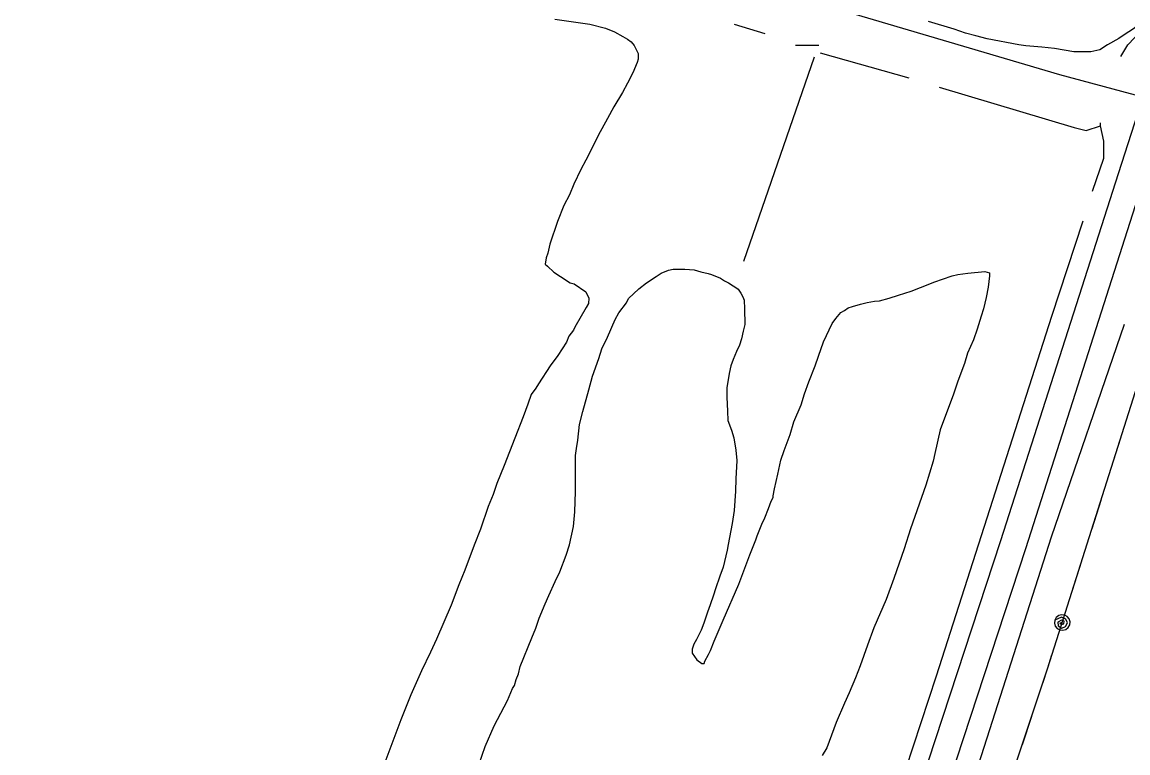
# Model space of a CAD drawing. Extents: x 3355677 to 3393573, y 612928 to 638357.
# Drawn here: x 3368842 to 3370109, y 632825 to 633662 of the extents above; entities that cross this region are included whole.
import ezdxf

# ---------------------------------------------------------------- set-up
doc = ezdxf.new("R2010")
doc.units = 0
for name, color, linetype in [('V-ROAD-CNTR', 7, 'Continuous'), ('V-SITE-VEGE', 7, 'Continuous'), ('V-TOPO-SHOR', 7, 'Continuous'), ('V-UTIL-LINE', 7, 'Continuous')]:
    doc.layers.add(name, color=color, linetype=linetype)

msp = doc.modelspace()

# ---------------------------------------------------------------- linework, layer by layer
at = {"layer": 'V-ROAD-CNTR'}
for points in [[(3372689.3, 632825.7), (3372172.1, 632979.2), (3371663, 633127.9), (3371281.4, 633235.3), (3370843.5, 633369), (3370214.4, 633552.7), (3370031.1, 633601.7), (3369354.2, 633802.1), (3368798.3, 633962.4), (3368183.6, 634143), (3367760.5, 634265.5), (3367404.6, 634371.9), (3366885, 634523.8), (3366404.2, 634666.2), (3365988.3, 634788.7)], [(3370176.3, 633731.8), (3370097.8, 633488.5), (3369963.1, 633067.7), (3369788.9, 632536.9), (3369615.9, 632012.9), (3369499.9, 631645.2), (3369354.9, 631184.8), (3369190.9, 630657.6), (3368973.3, 629965.4), (3368863.4, 629638.7), (3368793.4, 629424.5), (3368626.8, 628928.9), (3368504.4, 628552.8), (3368323.4, 627991.2), (3368123, 627405.4), (3367929.7, 626820.3), (3367830.1, 626523.3), (3367691.3, 626088.7), (3367456.3, 625379.9), (3367356.4, 625077), (3367348, 625010)], [(3370204.9, 633722.6), (3370126.3, 633479.3), (3369991.6, 633058.5), (3369817.4, 632527.5), (3369644.5, 632003.7), (3369583.5, 631810.3)]]:
    msp.add_lwpolyline(points, dxfattribs=at)
at = {"layer": 'V-SITE-VEGE'}
for points in [[(3369452.3, 633665.8), (3369492.4, 633660.1), (3369510.3, 633655.4), (3369520.9, 633651.2), (3369530.4, 633646), (3369535.7, 633642.8), (3369539.9, 633639.7), (3369543.1, 633635.5), (3369547.8, 633626.5), (3369547.8, 633619.7), (3369546.8, 633616), (3369541.6, 633604.3), (3369535.8, 633592.2), (3369530, 633581.6), (3369520, 633565.2), (3369512.7, 633552), (3369502.2, 633532.5), (3369496.4, 633520.4), (3369488, 633504), (3369482.2, 633493.4), (3369474.3, 633476.5), (3369469.1, 633464.4), (3369462.8, 633452.2), (3369455.4, 633433.8), (3369446.5, 633407.9), (3369446, 633404.2), (3369444.4, 633397.3), (3369442.4, 633392), (3369441.3, 633384.7), (3369444, 633382.6), (3369451.4, 633375.7), (3369458.8, 633370.5), (3369469.8, 633363.6), (3369474.6, 633362.1), (3369487.8, 633353.1), (3369491.5, 633345.7), (3369491, 633339.9), (3369488.4, 633335.2), (3369475.2, 633312.5), (3369473.7, 633309.3), (3369468.4, 633302.4), (3369465.8, 633295.6), (3369455.8, 633280.2), (3369446.9, 633268.1), (3369433.7, 633247.5), (3369430.6, 633242.7), (3369425.3, 633235.3), (3369421.6, 633224.3), (3369415.9, 633210), (3369406.4, 633185.2), (3369394.4, 633154), (3369386, 633133.4), (3369381.8, 633120.8), (3369376, 633107), (3369367.1, 633081.2), (3369359.8, 633062.7), (3369349.3, 633034.2), (3369342.5, 633017.3), (3369333.6, 632994.1), (3369316.8, 632955), (3369309.9, 632940.2), (3369299.4, 632918.5), (3369287.4, 632891.1), (3369275.8, 632862.6), (3369251.7, 632798.2)], [(3370126.5, 633666.9), (3370122.5, 633660.4), (3370115.3, 633654.8), (3370104.9, 633647.6), (3370098.5, 633643.5), (3370085.7, 633636.3), (3370076.9, 633630.7), (3370066.5, 633628.2), (3370047.2, 633628.2), (3370024.8, 633632.1), (3370010.3, 633633.7), (3369991.9, 633635.3), (3369983.9, 633636.1), (3369947.8, 633643.2), (3369934.9, 633646.4), (3369922.9, 633649.5), (3369910.1, 633654.3), (3369880.4, 633663.1)], [(3369358.8, 632792.1), (3369372.4, 632831.7), (3369382.9, 632855.4), (3369398.2, 632884.5), (3369403.9, 632898.2), (3369406, 632901.9), (3369408.1, 632908.8), (3369410.8, 632915.1), (3369412.8, 632923.6), (3369426, 632956.3), (3369430.7, 632967.4), (3369434.3, 632979), (3369441.2, 632995.4), (3369445.4, 633004.9), (3369452.7, 633021.2), (3369458, 633032.3), (3369465.3, 633051.3), (3369469, 633062.9), (3369473.7, 633084.1), (3369475.2, 633100.9), (3369476.2, 633124.2), (3369476.1, 633165.3), (3369477.1, 633173.7), (3369478.7, 633183.2), (3369480.8, 633201.2), (3369484.4, 633216), (3369491.2, 633240.8), (3369495.4, 633256.6), (3369502.8, 633276.7), (3369506.4, 633287.8), (3369512.7, 633301), (3369521.6, 633321.5), (3369525.8, 633328.9), (3369534.3, 633340.6), (3369536.9, 633345.3), (3369548.5, 633356.4), (3369557.4, 633363.3), (3369568.5, 633370.7), (3369574.3, 633374.4), (3369582.7, 633378.1), (3369588, 633379.2), (3369601.2, 633379.2), (3369612.2, 633378.2), (3369619.6, 633376.1), (3369628.1, 633374), (3369631.8, 633373), (3369642.3, 633368.8), (3369646.6, 633365.6), (3369651.3, 633363.5), (3369656.6, 633359.8), (3369658.7, 633358.8), (3369662.4, 633356.2), (3369665.6, 633351.4), (3369667.7, 633347.2), (3369669.3, 633343.5), (3369669.8, 633333.5), (3369669.9, 633315.6), (3369668.3, 633308.2), (3369666.2, 633299.2), (3369664.1, 633291.8), (3369660.5, 633284.9), (3369656.8, 633275.4), (3369654.2, 633268.1), (3369652.1, 633259.6), (3369649.5, 633243.2), (3369649.5, 633232.2), (3369650.1, 633216.3), (3369650.6, 633205.8), (3369654.9, 633194.7), (3369657.5, 633185.8), (3369659.7, 633171.5), (3369660.8, 633159.9), (3369659.7, 633138.8), (3369659.3, 633124.6), (3369657.7, 633102.4), (3369655.6, 633087.7), (3369651, 633063.4), (3369649.9, 633057), (3369645.2, 633037.5), (3369641.5, 633027), (3369636.3, 633012.7), (3369634.2, 633005.3), (3369630.5, 632994.2), (3369627.4, 632985.8), (3369623.2, 632973.1), (3369620.1, 632965.2)], [(3369700.4, 633113.1), (3369702.5, 633117.3), (3369702.5, 633119.4), (3369704.1, 633127.3), (3369707.7, 633144.2), (3369711.4, 633160.1), (3369715.1, 633171.1), (3369721.9, 633189.6), (3369726.1, 633203.9), (3369734.5, 633223.4), (3369738.6, 633236.1), (3369743.4, 633249.8), (3369750.7, 633268.3), (3369754.4, 633279.4), (3369760.1, 633295.7), (3369770.1, 633316.9), (3369774.3, 633322.7), (3369780.1, 633329.5), (3369784.3, 633331.7), (3369788.5, 633334.8), (3369793.3, 633336.4), (3369802.8, 633339.1), (3369810.1, 633340.7), (3369818.6, 633342.3), (3369824.4, 633342.8), (3369835.4, 633346), (3369846, 633349.2), (3369860.7, 633354), (3369871.3, 633358.2), (3369887.6, 633364.6), (3369896.6, 633367.8), (3369907.7, 633371.5), (3369914, 633373.1), (3369925.6, 633374.7), (3369945.1, 633376.3), (3369950.4, 633374.8), (3369950.4, 633371.6), (3369948.8, 633358.4), (3369946.7, 633346.8), (3369943.6, 633333.6), (3369941, 633325.2), (3369936.3, 633310.4), (3369932.1, 633298.2), (3369925.3, 633282.9), (3369921.6, 633270.8), (3369914.3, 633250.7), (3369909, 633235.9), (3369893.8, 633194.8), (3369887.6, 633167.8), (3369886, 633158.9), (3369877.6, 633131.4), (3369859.8, 633081.3), (3369852.5, 633058.6), (3369840.9, 633024.3), (3369832, 633000.5), (3369817.9, 632967.8), (3369810.5, 632948.2), (3369802.1, 632924.5), (3369796.9, 632910.7), (3369789.6, 632893.3), (3369784.3, 632881.7), (3369774.9, 632859.5), (3369763.9, 632830.5), (3369758.6, 632821.5)], [(3369620.1, 632965.2), (3369614.8, 632954.6), (3369611.7, 632949.3), (3369609.6, 632943.5), (3369609.6, 632938.8), (3369614.9, 632931.4), (3369620.7, 632927.2), (3369623.3, 632927.2), (3369624.4, 632929.9), (3369628.6, 632937.2), (3369630.7, 632942), (3369634.9, 632952.6), (3369638.5, 632960.5), (3369645.4, 632976.8), (3369663.2, 633018), (3369675.8, 633051.8), (3369682.6, 633068.7), (3369684.2, 633073.5), (3369689.4, 633086.7), (3369693.1, 633094.1), (3369697.3, 633104.6), (3369700.4, 633113.1)]]:
    msp.add_lwpolyline(points, dxfattribs=at)
at = {"layer": 'V-TOPO-SHOR'}
for p, q in [((3369657.9, 633660.1), (3369692.9, 633649.3)), ((3369728, 633635.8), (3369755, 633635.8)), ((3369749.6, 633622.3), (3369668.6, 633387.7)), ((3369756.3, 633627), (3369857.9, 633598.5))]:
    msp.add_line(p, q, dxfattribs=at)
for points in [[(3370100.9, 633622.8), (3370108.9, 633636.3), (3370123.8, 633652)], [(3369892.7, 633587.9), (3370047.5, 633541.6), (3370061.3, 633538.1), (3370077.8, 633543.5)], [(3370068.4, 633468.5), (3370081.3, 633506.4), (3370081.3, 633525.9), (3370077.8, 633543.5), (3370077.8, 633547)], [(3369730.8, 632432.4), (3369793.2, 632618.6), (3369889.7, 632912.9), (3370022, 633325.2), (3370057.7, 633434.4)], [(3369845.6, 632533.6), (3369922.8, 632764.3), (3370021.6, 633072.4), (3370105.3, 633316.1)]]:
    msp.add_lwpolyline(points, dxfattribs=at)
at = {"layer": 'V-UTIL-LINE'}
for points in [[(3367880.2, 626900.4), (3368052.9, 627361.9), (3368219.7, 627853.7), (3368377.8, 628340.9), (3368544.3, 628849.8), (3368707.5, 629302.6), (3368843.5, 629361.9), (3368996.7, 629782.8), (3369299.8, 630694.4), (3369485.9, 631255.1), (3369657.6, 631815.2), (3369835, 632374.4), (3370017.4, 632922.2), (3370375.6, 634052.4), (3370560.7, 634617.6), (3370918.5, 635712.7), (3371111.8, 636273.2), (3371194.9, 636525.8)], [(3370090.3, 633152.3), (3370100.6, 633184.7)], [(3370068, 633081.8), (3370078.2, 633114.2)], [(3370045.6, 633011.2), (3370055.9, 633043.6)], [(3370033.8, 632974), (3370031.1, 632973.2), (3370032.9, 632971.8), (3370035.5, 632972.6), (3370036.1, 632975.5), (3370032.9, 632976.7), (3370028.7, 632974.6), (3370029.2, 632970.4), (3370033.3, 632967.7), (3370037.5, 632969.6), (3370039.7, 632973.5), (3370037.9, 632978), (3370032.8, 632980), (3370025.3, 632976.8), (3370024.9, 632973.3), (3370025.8, 632969.9), (3370028, 632967.2), (3370031.1, 632965.5), (3370034.6, 632965.1), (3370038, 632966), (3370040.7, 632968.2), (3370042.4, 632971.3), (3370042.8, 632974.8), (3370041.8, 632978.2), (3370039.6, 632980.9), (3370036.6, 632982.6), (3370033.1, 632983), (3370029.7, 632982), (3370026.9, 632979.8), (3370025.3, 632976.8)], [(3370011.5, 632904.5), (3370017.4, 632922.2), (3370022, 632936.9)], [(3369988.1, 632834.3), (3369998.9, 632866.6)]]:
    msp.add_lwpolyline(points, dxfattribs=at)

doc.saveas('drawing.dxf')
